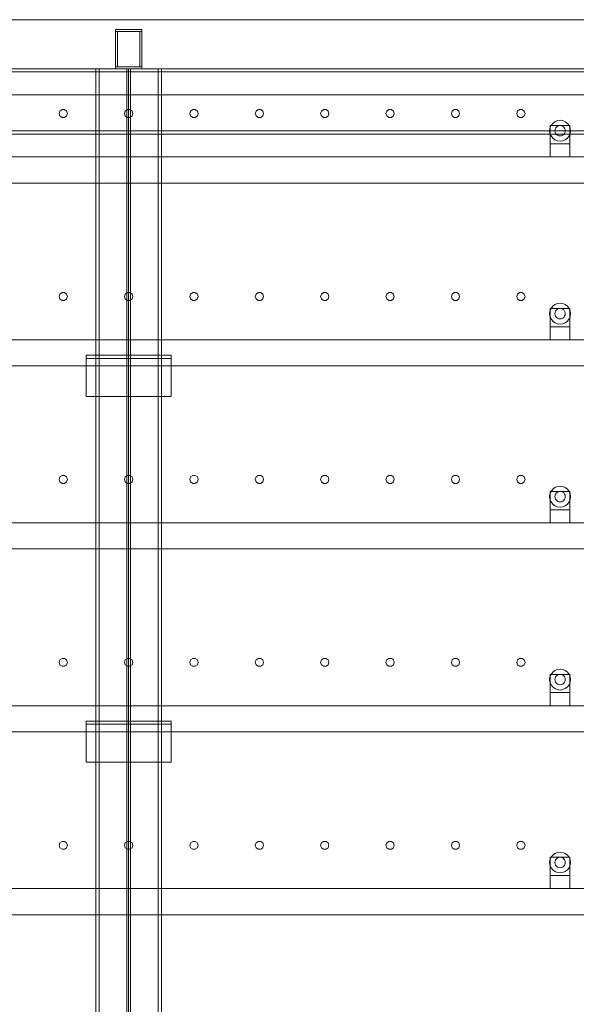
# Model space of a CAD drawing. Header units: millimetres. Extents: x -4395 to 65662, y -65530 to 6847.
# Tile 988 of 1034: x 52294 to 53146, y 1493 to 3000. Entities that reach past the tile are written whole.
import ezdxf

# ---------------------------------------------------------------- set-up
doc = ezdxf.new("R2010")
doc.units = ezdxf.units.MM
doc.layers.add('lateral_secador', color=7, linetype='Continuous', lineweight=0)

msp = doc.modelspace()

# ---------------------------------------------------------------- linework, layer by layer
at = {"layer": 'lateral_secador'}
for p, q in [((52211.134, 3000), (53211.134, 3000)), ((52441.134, 2985), (52481.134, 2985)), ((52441.134, 2985), (52441.134, 2982)), ((52481.134, 2982), (52481.134, 2985)), ((52441.134, 2982), (52481.134, 2982)), ((52441.134, 2982), (52444.134, 2982)), ((52441.134, 2982), (52441.134, 2928)), ((52444.134, 2928), (52444.134, 2982)), ((52478.134, 2982), (52481.134, 2982)), ((52478.134, 2982), (52478.134, 2928)), ((52481.134, 2928), (52481.134, 2982)), ((40461.134, 2925), (60461.134, 2925)), ((51461.134, 2925), (52461.134, 2925)), ((52211.134, 2925), (53211.134, 2925)), ((52411.134, 2925), (52511.134, 2925)), ((52411.134, 2925), (52411.134, 20)), ((52411.134, 2925), (52416.134, 2925)), ((52416.134, 20), (52416.134, 2925)), ((52441.134, 2928), (52481.134, 2928)), ((52441.134, 2928), (52441.134, 2925)), ((52441.134, 2928), (52444.134, 2928)), ((52441.134, 2925), (52481.134, 2925)), ((52458.134, 2925), (52464.134, 2925)), ((52458.134, 2925), (52458.134, 60)), ((52461.134, 0), (52461.134, 2925)), ((52461.134, 2925), (53461.134, 2925)), ((52464.134, 60), (52464.134, 2925)), ((52478.134, 2928), (52481.134, 2928)), ((52481.134, 2925), (52481.134, 2928)), ((52506.134, 2925), (52511.134, 2925)), ((52506.134, 2925), (52506.134, 20)), ((52511.134, 20), (52511.134, 2925)), ((40461.134, 2920), (60461.134, 2920)), ((40461.134, 2885), (60461.134, 2885)), ((52355.997, 2860.082), (52354.784, 2856.35)), ((52354.784, 2856.35), (52355.997, 2852.618)), ((52359.172, 2862.389), (52355.997, 2860.082)), ((52355.997, 2852.618), (52359.172, 2850.311)), ((52363.096, 2862.389), (52359.172, 2862.389)), ((52359.172, 2850.311), (52363.096, 2850.311)), ((52366.271, 2860.082), (52363.096, 2862.389)), ((52363.096, 2850.311), (52366.271, 2852.618)), ((52367.484, 2856.35), (52366.271, 2860.082)), ((52366.271, 2852.618), (52367.484, 2856.35)), ((52455.997, 2860.082), (52454.784, 2856.35)), ((52454.784, 2856.35), (52455.997, 2852.618)), ((52459.172, 2862.389), (52455.997, 2860.082)), ((52455.997, 2852.618), (52459.172, 2850.311)), ((52463.096, 2862.389), (52459.172, 2862.389)), ((52459.172, 2850.311), (52463.096, 2850.311)), ((52466.271, 2860.082), (52463.096, 2862.389)), ((52463.096, 2850.311), (52466.271, 2852.618)), ((52467.484, 2856.35), (52466.271, 2860.082)), ((52466.271, 2852.618), (52467.484, 2856.35)), ((52555.997, 2860.082), (52554.784, 2856.35)), ((52554.784, 2856.35), (52555.997, 2852.618)), ((52559.172, 2862.389), (52555.997, 2860.082)), ((52555.997, 2852.618), (52559.172, 2850.311)), ((52563.096, 2862.389), (52559.172, 2862.389)), ((52559.172, 2850.311), (52563.096, 2850.311)), ((52566.271, 2860.082), (52563.096, 2862.389)), ((52563.096, 2850.311), (52566.271, 2852.618)), ((52567.484, 2856.35), (52566.271, 2860.082)), ((52566.271, 2852.618), (52567.484, 2856.35)), ((52655.997, 2860.082), (52654.784, 2856.35)), ((52654.784, 2856.35), (52655.997, 2852.618)), ((52659.172, 2862.389), (52655.997, 2860.082)), ((52655.997, 2852.618), (52659.172, 2850.311)), ((52663.096, 2862.389), (52659.172, 2862.389)), ((52659.172, 2850.311), (52663.096, 2850.311)), ((52666.271, 2860.082), (52663.096, 2862.389)), ((52663.096, 2850.311), (52666.271, 2852.618)), ((52667.484, 2856.35), (52666.271, 2860.082)), ((52666.271, 2852.618), (52667.484, 2856.35)), ((52755.997, 2860.082), (52754.784, 2856.35)), ((52754.784, 2856.35), (52755.997, 2852.618)), ((52759.172, 2862.389), (52755.997, 2860.082)), ((52755.997, 2852.618), (52759.172, 2850.311)), ((52763.096, 2862.389), (52759.172, 2862.389)), ((52759.172, 2850.311), (52763.096, 2850.311)), ((52766.271, 2860.082), (52763.096, 2862.389)), ((52763.096, 2850.311), (52766.271, 2852.618)), ((52767.484, 2856.35), (52766.271, 2860.082)), ((52766.271, 2852.618), (52767.484, 2856.35)), ((52855.997, 2860.082), (52854.784, 2856.35)), ((52854.784, 2856.35), (52855.997, 2852.618)), ((52859.172, 2862.389), (52855.997, 2860.082)), ((52855.997, 2852.618), (52859.172, 2850.311)), ((52863.096, 2862.389), (52859.172, 2862.389)), ((52859.172, 2850.311), (52863.096, 2850.311)), ((52866.271, 2860.082), (52863.096, 2862.389)), ((52863.096, 2850.311), (52866.271, 2852.618)), ((52867.484, 2856.35), (52866.271, 2860.082)), ((52866.271, 2852.618), (52867.484, 2856.35)), ((52955.997, 2860.082), (52954.784, 2856.35)), ((52954.784, 2856.35), (52955.997, 2852.618)), ((52959.172, 2862.389), (52955.997, 2860.082)), ((52955.997, 2852.618), (52959.172, 2850.311)), ((52963.096, 2862.389), (52959.172, 2862.389)), ((52959.172, 2850.311), (52963.096, 2850.311)), ((52966.271, 2860.082), (52963.096, 2862.389)), ((52963.096, 2850.311), (52966.271, 2852.618)), ((52967.484, 2856.35), (52966.271, 2860.082)), ((52966.271, 2852.618), (52967.484, 2856.35)), ((53055.997, 2860.082), (53054.784, 2856.35)), ((53054.784, 2856.35), (53055.997, 2852.618)), ((53059.172, 2862.389), (53055.997, 2860.082)), ((53055.997, 2852.618), (53059.172, 2850.311)), ((53063.096, 2862.389), (53059.172, 2862.389)), ((53059.172, 2850.311), (53063.096, 2850.311)), ((53066.271, 2860.082), (53063.096, 2862.389)), ((53063.096, 2850.311), (53066.271, 2852.618)), ((53067.484, 2856.35), (53066.271, 2860.082)), ((53066.271, 2852.618), (53067.484, 2856.35)), ((53105.679, 2834.141), (53105.134, 2830)), ((53107.277, 2838), (53105.679, 2834.141)), ((53106.134, 2838), (53136.134, 2838)), ((53106.134, 2838), (53106.134, 2810)), ((53109.82, 2841.314), (53107.277, 2838)), ((53113.134, 2843.856), (53109.82, 2841.314)), ((53116.993, 2845.455), (53113.134, 2843.856)), ((53114.206, 2834), (53113.406, 2832.071)), ((53115.477, 2835.657), (53114.206, 2834)), ((53117.134, 2836.928), (53115.477, 2835.657)), ((53121.134, 2846), (53116.993, 2845.455)), ((53119.063, 2837.727), (53117.134, 2836.928)), ((53121.134, 2838), (53119.063, 2837.727)), ((53125.275, 2845.455), (53121.134, 2846)), ((53123.204, 2837.727), (53121.134, 2838)), ((53125.134, 2836.928), (53123.204, 2837.727)), ((53126.791, 2835.657), (53125.134, 2836.928)), ((53129.134, 2843.856), (53125.275, 2845.455)), ((53128.062, 2834), (53126.791, 2835.657)), ((53128.861, 2832.071), (53128.062, 2834)), ((53132.448, 2841.314), (53129.134, 2843.856)), ((53134.99, 2838), (53132.448, 2841.314)), ((53136.589, 2834.141), (53134.99, 2838)), ((53136.134, 2810), (53136.134, 2838)), ((53137.134, 2830), (53136.589, 2834.141)), ((40461.134, 2830), (60461.134, 2830)), ((40461.134, 2825), (60461.134, 2825)), ((53105.134, 2830), (53105.679, 2825.859)), ((53105.679, 2825.859), (53107.277, 2822)), ((53107.277, 2822), (53109.82, 2818.686)), ((53109.82, 2818.686), (53113.134, 2816.144)), ((53113.406, 2832.071), (53113.134, 2830)), ((53113.134, 2830), (53113.406, 2827.929)), ((53113.406, 2827.929), (53114.206, 2826)), ((53114.206, 2826), (53115.477, 2824.343)), ((53115.477, 2824.343), (53117.134, 2823.072)), ((53117.134, 2823.072), (53119.063, 2822.273)), ((53119.063, 2822.273), (53121.134, 2822)), ((53121.134, 2822), (53123.204, 2822.273)), ((53123.204, 2822.273), (53125.134, 2823.072)), ((53125.134, 2823.072), (53126.791, 2824.343)), ((53126.791, 2824.343), (53128.062, 2826)), ((53128.062, 2826), (53128.861, 2827.929)), ((53129.134, 2830), (53128.861, 2832.071)), ((53128.861, 2827.929), (53129.134, 2830)), ((53129.134, 2816.144), (53132.448, 2818.686)), ((53132.448, 2818.686), (53134.99, 2822)), ((53134.99, 2822), (53136.589, 2825.859)), ((53136.589, 2825.859), (53137.134, 2830)), ((53106.134, 2810), (53136.134, 2810)), ((53106.134, 2810), (53106.134, 2790)), ((53113.134, 2816.144), (53116.993, 2814.545)), ((53116.993, 2814.545), (53121.134, 2814)), ((53121.134, 2814), (53125.275, 2814.545)), ((53125.275, 2814.545), (53129.134, 2816.144)), ((53136.134, 2790), (53136.134, 2810)), ((40811.134, 2790), (60111.134, 2790)), ((53106.134, 2790), (53136.134, 2790)), ((40811.134, 2750), (60111.134, 2750)), ((52355.997, 2580.082), (52354.784, 2576.35)), ((52359.172, 2582.389), (52355.997, 2580.082)), ((52363.096, 2582.389), (52359.172, 2582.389)), ((52366.271, 2580.082), (52363.096, 2582.389)), ((52367.484, 2576.35), (52366.271, 2580.082)), ((52455.997, 2580.082), (52454.784, 2576.35)), ((52459.172, 2582.389), (52455.997, 2580.082)), ((52463.096, 2582.389), (52459.172, 2582.389)), ((52466.271, 2580.082), (52463.096, 2582.389)), ((52467.484, 2576.35), (52466.271, 2580.082)), ((52555.997, 2580.082), (52554.784, 2576.35)), ((52559.172, 2582.389), (52555.997, 2580.082)), ((52563.096, 2582.389), (52559.172, 2582.389)), ((52566.271, 2580.082), (52563.096, 2582.389)), ((52567.484, 2576.35), (52566.271, 2580.082)), ((52655.997, 2580.082), (52654.784, 2576.35)), ((52659.172, 2582.389), (52655.997, 2580.082)), ((52663.096, 2582.389), (52659.172, 2582.389)), ((52666.271, 2580.082), (52663.096, 2582.389)), ((52667.484, 2576.35), (52666.271, 2580.082)), ((52755.997, 2580.082), (52754.784, 2576.35)), ((52759.172, 2582.389), (52755.997, 2580.082)), ((52763.096, 2582.389), (52759.172, 2582.389)), ((52766.271, 2580.082), (52763.096, 2582.389)), ((52767.484, 2576.35), (52766.271, 2580.082)), ((52855.997, 2580.082), (52854.784, 2576.35)), ((52859.172, 2582.389), (52855.997, 2580.082)), ((52863.096, 2582.389), (52859.172, 2582.389)), ((52866.271, 2580.082), (52863.096, 2582.389)), ((52867.484, 2576.35), (52866.271, 2580.082)), ((52955.997, 2580.082), (52954.784, 2576.35)), ((52959.172, 2582.389), (52955.997, 2580.082)), ((52963.096, 2582.389), (52959.172, 2582.389)), ((52966.271, 2580.082), (52963.096, 2582.389)), ((52967.484, 2576.35), (52966.271, 2580.082)), ((53055.997, 2580.082), (53054.784, 2576.35)), ((53059.172, 2582.389), (53055.997, 2580.082)), ((53063.096, 2582.389), (53059.172, 2582.389)), ((53066.271, 2580.082), (53063.096, 2582.389)), ((53067.484, 2576.35), (53066.271, 2580.082)), ((52354.784, 2576.35), (52355.997, 2572.618)), ((52355.997, 2572.618), (52359.172, 2570.311)), ((52359.172, 2570.311), (52363.096, 2570.311)), ((52363.096, 2570.311), (52366.271, 2572.618)), ((52366.271, 2572.618), (52367.484, 2576.35)), ((52454.784, 2576.35), (52455.997, 2572.618)), ((52455.997, 2572.618), (52459.172, 2570.311)), ((52459.172, 2570.311), (52463.096, 2570.311)), ((52463.096, 2570.311), (52466.271, 2572.618)), ((52466.271, 2572.618), (52467.484, 2576.35)), ((52554.784, 2576.35), (52555.997, 2572.618)), ((52555.997, 2572.618), (52559.172, 2570.311)), ((52559.172, 2570.311), (52563.096, 2570.311)), ((52563.096, 2570.311), (52566.271, 2572.618)), ((52566.271, 2572.618), (52567.484, 2576.35)), ((52654.784, 2576.35), (52655.997, 2572.618)), ((52655.997, 2572.618), (52659.172, 2570.311)), ((52659.172, 2570.311), (52663.096, 2570.311)), ((52663.096, 2570.311), (52666.271, 2572.618)), ((52666.271, 2572.618), (52667.484, 2576.35)), ((52754.784, 2576.35), (52755.997, 2572.618)), ((52755.997, 2572.618), (52759.172, 2570.311)), ((52759.172, 2570.311), (52763.096, 2570.311)), ((52763.096, 2570.311), (52766.271, 2572.618)), ((52766.271, 2572.618), (52767.484, 2576.35)), ((52854.784, 2576.35), (52855.997, 2572.618)), ((52855.997, 2572.618), (52859.172, 2570.311)), ((52859.172, 2570.311), (52863.096, 2570.311)), ((52863.096, 2570.311), (52866.271, 2572.618)), ((52866.271, 2572.618), (52867.484, 2576.35)), ((52954.784, 2576.35), (52955.997, 2572.618)), ((52955.997, 2572.618), (52959.172, 2570.311)), ((52959.172, 2570.311), (52963.096, 2570.311)), ((52963.096, 2570.311), (52966.271, 2572.618)), ((52966.271, 2572.618), (52967.484, 2576.35)), ((53054.784, 2576.35), (53055.997, 2572.618)), ((53055.997, 2572.618), (53059.172, 2570.311)), ((53059.172, 2570.311), (53063.096, 2570.311)), ((53063.096, 2570.311), (53066.271, 2572.618)), ((53066.271, 2572.618), (53067.484, 2576.35)), ((53113.134, 2563.856), (53109.82, 2561.314)), ((53116.993, 2565.455), (53113.134, 2563.856)), ((53121.134, 2566), (53116.993, 2565.455)), ((53125.275, 2565.455), (53121.134, 2566)), ((53129.134, 2563.856), (53125.275, 2565.455)), ((53132.448, 2561.314), (53129.134, 2563.856)), ((53105.679, 2554.141), (53105.134, 2550)), ((53105.134, 2550), (53105.679, 2545.859)), ((53107.277, 2558), (53105.679, 2554.141)), ((53106.134, 2558), (53136.134, 2558)), ((53106.134, 2558), (53106.134, 2530)), ((53109.82, 2561.314), (53107.277, 2558)), ((53113.406, 2552.071), (53113.134, 2550)), ((53113.134, 2550), (53113.406, 2547.929)), ((53114.206, 2554), (53113.406, 2552.071)), ((53113.406, 2547.929), (53114.206, 2546)), ((53115.477, 2555.657), (53114.206, 2554)), ((53117.134, 2556.928), (53115.477, 2555.657)), ((53119.063, 2557.727), (53117.134, 2556.928)), ((53121.134, 2558), (53119.063, 2557.727)), ((53123.204, 2557.727), (53121.134, 2558)), ((53125.134, 2556.928), (53123.204, 2557.727)), ((53126.791, 2555.657), (53125.134, 2556.928)), ((53128.062, 2554), (53126.791, 2555.657)), ((53128.861, 2552.071), (53128.062, 2554)), ((53128.062, 2546), (53128.861, 2547.929)), ((53129.134, 2550), (53128.861, 2552.071)), ((53128.861, 2547.929), (53129.134, 2550)), ((53134.99, 2558), (53132.448, 2561.314)), ((53136.589, 2554.141), (53134.99, 2558)), ((53136.134, 2530), (53136.134, 2558)), ((53137.134, 2550), (53136.589, 2554.141)), ((53136.589, 2545.859), (53137.134, 2550)), ((53105.679, 2545.859), (53107.277, 2542)), ((53107.277, 2542), (53109.82, 2538.686)), ((53109.82, 2538.686), (53113.134, 2536.144)), ((53113.134, 2536.144), (53116.993, 2534.545)), ((53114.206, 2546), (53115.477, 2544.343)), ((53115.477, 2544.343), (53117.134, 2543.072)), ((53116.993, 2534.545), (53121.134, 2534)), ((53117.134, 2543.072), (53119.063, 2542.273)), ((53119.063, 2542.273), (53121.134, 2542)), ((53121.134, 2542), (53123.204, 2542.273)), ((53121.134, 2534), (53125.275, 2534.545)), ((53123.204, 2542.273), (53125.134, 2543.072)), ((53125.134, 2543.072), (53126.791, 2544.343)), ((53125.275, 2534.545), (53129.134, 2536.144)), ((53126.791, 2544.343), (53128.062, 2546)), ((53129.134, 2536.144), (53132.448, 2538.686)), ((53132.448, 2538.686), (53134.99, 2542)), ((53134.99, 2542), (53136.589, 2545.859)), ((53106.134, 2530), (53136.134, 2530)), ((53106.134, 2530), (53106.134, 2510)), ((53136.134, 2510), (53136.134, 2530)), ((40811.134, 2510), (60111.134, 2510)), ((53106.134, 2510), (53136.134, 2510)), ((52396.134, 2486.5), (52526.134, 2486.5)), ((52396.134, 2486.5), (52396.134, 2423.5)), ((52396.134, 2486.5), (52396.134, 2481.5)), ((52396.134, 2481.5), (52526.134, 2481.5)), ((52526.134, 2423.5), (52526.134, 2486.5)), ((52526.134, 2481.5), (52526.134, 2486.5)), ((40811.134, 2470), (60111.134, 2470)), ((52396.134, 2423.5), (52526.134, 2423.5)), ((52355.997, 2300.082), (52354.784, 2296.35)), ((52354.784, 2296.35), (52355.997, 2292.618)), ((52359.172, 2302.389), (52355.997, 2300.082)), ((52355.997, 2292.618), (52359.172, 2290.311)), ((52363.096, 2302.389), (52359.172, 2302.389)), ((52366.271, 2300.082), (52363.096, 2302.389)), ((52363.096, 2290.311), (52366.271, 2292.618)), ((52367.484, 2296.35), (52366.271, 2300.082)), ((52366.271, 2292.618), (52367.484, 2296.35)), ((52455.997, 2300.082), (52454.784, 2296.35)), ((52454.784, 2296.35), (52455.997, 2292.618)), ((52459.172, 2302.389), (52455.997, 2300.082)), ((52455.997, 2292.618), (52459.172, 2290.311)), ((52463.096, 2302.389), (52459.172, 2302.389)), ((52466.271, 2300.082), (52463.096, 2302.389)), ((52463.096, 2290.311), (52466.271, 2292.618)), ((52467.484, 2296.35), (52466.271, 2300.082)), ((52466.271, 2292.618), (52467.484, 2296.35)), ((52555.997, 2300.082), (52554.784, 2296.35)), ((52554.784, 2296.35), (52555.997, 2292.618)), ((52559.172, 2302.389), (52555.997, 2300.082)), ((52555.997, 2292.618), (52559.172, 2290.311)), ((52563.096, 2302.389), (52559.172, 2302.389)), ((52566.271, 2300.082), (52563.096, 2302.389)), ((52563.096, 2290.311), (52566.271, 2292.618)), ((52567.484, 2296.35), (52566.271, 2300.082)), ((52566.271, 2292.618), (52567.484, 2296.35)), ((52655.997, 2300.082), (52654.784, 2296.35)), ((52654.784, 2296.35), (52655.997, 2292.618)), ((52659.172, 2302.389), (52655.997, 2300.082)), ((52655.997, 2292.618), (52659.172, 2290.311)), ((52663.096, 2302.389), (52659.172, 2302.389)), ((52666.271, 2300.082), (52663.096, 2302.389)), ((52663.096, 2290.311), (52666.271, 2292.618)), ((52667.484, 2296.35), (52666.271, 2300.082)), ((52666.271, 2292.618), (52667.484, 2296.35)), ((52755.997, 2300.082), (52754.784, 2296.35)), ((52754.784, 2296.35), (52755.997, 2292.618)), ((52759.172, 2302.389), (52755.997, 2300.082)), ((52755.997, 2292.618), (52759.172, 2290.311)), ((52763.096, 2302.389), (52759.172, 2302.389)), ((52766.271, 2300.082), (52763.096, 2302.389)), ((52763.096, 2290.311), (52766.271, 2292.618)), ((52767.484, 2296.35), (52766.271, 2300.082)), ((52766.271, 2292.618), (52767.484, 2296.35)), ((52855.997, 2300.082), (52854.784, 2296.35)), ((52854.784, 2296.35), (52855.997, 2292.618)), ((52859.172, 2302.389), (52855.997, 2300.082)), ((52855.997, 2292.618), (52859.172, 2290.311)), ((52863.096, 2302.389), (52859.172, 2302.389)), ((52866.271, 2300.082), (52863.096, 2302.389)), ((52863.096, 2290.311), (52866.271, 2292.618)), ((52867.484, 2296.35), (52866.271, 2300.082)), ((52866.271, 2292.618), (52867.484, 2296.35)), ((52955.997, 2300.082), (52954.784, 2296.35)), ((52954.784, 2296.35), (52955.997, 2292.618)), ((52959.172, 2302.389), (52955.997, 2300.082)), ((52955.997, 2292.618), (52959.172, 2290.311)), ((52963.096, 2302.389), (52959.172, 2302.389)), ((52966.271, 2300.082), (52963.096, 2302.389)), ((52963.096, 2290.311), (52966.271, 2292.618)), ((52967.484, 2296.35), (52966.271, 2300.082)), ((52966.271, 2292.618), (52967.484, 2296.35)), ((53055.997, 2300.082), (53054.784, 2296.35)), ((53054.784, 2296.35), (53055.997, 2292.618)), ((53059.172, 2302.389), (53055.997, 2300.082)), ((53055.997, 2292.618), (53059.172, 2290.311)), ((53063.096, 2302.389), (53059.172, 2302.389)), ((53066.271, 2300.082), (53063.096, 2302.389)), ((53063.096, 2290.311), (53066.271, 2292.618)), ((53067.484, 2296.35), (53066.271, 2300.082)), ((53066.271, 2292.618), (53067.484, 2296.35)), ((52359.172, 2290.311), (52363.096, 2290.311)), ((52459.172, 2290.311), (52463.096, 2290.311)), ((52559.172, 2290.311), (52563.096, 2290.311)), ((52659.172, 2290.311), (52663.096, 2290.311)), ((52759.172, 2290.311), (52763.096, 2290.311)), ((52859.172, 2290.311), (52863.096, 2290.311)), ((52959.172, 2290.311), (52963.096, 2290.311)), ((53059.172, 2290.311), (53063.096, 2290.311)), ((53107.277, 2278), (53105.679, 2274.141)), ((53106.134, 2278), (53136.134, 2278)), ((53106.134, 2278), (53106.134, 2250)), ((53109.82, 2281.314), (53107.277, 2278)), ((53113.134, 2283.856), (53109.82, 2281.314)), ((53116.993, 2285.455), (53113.134, 2283.856)), ((53115.477, 2275.657), (53114.206, 2274)), ((53117.134, 2276.928), (53115.477, 2275.657)), ((53121.134, 2286), (53116.993, 2285.455)), ((53119.063, 2277.727), (53117.134, 2276.928)), ((53121.134, 2278), (53119.063, 2277.727)), ((53125.275, 2285.455), (53121.134, 2286)), ((53123.204, 2277.727), (53121.134, 2278)), ((53125.134, 2276.928), (53123.204, 2277.727)), ((53126.791, 2275.657), (53125.134, 2276.928)), ((53129.134, 2283.856), (53125.275, 2285.455)), ((53128.062, 2274), (53126.791, 2275.657)), ((53132.448, 2281.314), (53129.134, 2283.856)), ((53134.99, 2278), (53132.448, 2281.314)), ((53136.589, 2274.141), (53134.99, 2278)), ((53136.134, 2250), (53136.134, 2278)), ((53105.679, 2274.141), (53105.134, 2270)), ((53105.134, 2270), (53105.679, 2265.859)), ((53105.679, 2265.859), (53107.277, 2262)), ((53107.277, 2262), (53109.82, 2258.686)), ((53113.406, 2272.071), (53113.134, 2270)), ((53113.134, 2270), (53113.406, 2267.929)), ((53114.206, 2274), (53113.406, 2272.071)), ((53113.406, 2267.929), (53114.206, 2266)), ((53114.206, 2266), (53115.477, 2264.343)), ((53115.477, 2264.343), (53117.134, 2263.072)), ((53117.134, 2263.072), (53119.063, 2262.273)), ((53119.063, 2262.273), (53121.134, 2262)), ((53121.134, 2262), (53123.204, 2262.273)), ((53123.204, 2262.273), (53125.134, 2263.072)), ((53125.134, 2263.072), (53126.791, 2264.343)), ((53126.791, 2264.343), (53128.062, 2266)), ((53128.861, 2272.071), (53128.062, 2274)), ((53128.062, 2266), (53128.861, 2267.929)), ((53129.134, 2270), (53128.861, 2272.071)), ((53128.861, 2267.929), (53129.134, 2270)), ((53132.448, 2258.686), (53134.99, 2262)), ((53134.99, 2262), (53136.589, 2265.859)), ((53137.134, 2270), (53136.589, 2274.141)), ((53136.589, 2265.859), (53137.134, 2270)), ((53106.134, 2250), (53136.134, 2250)), ((53106.134, 2250), (53106.134, 2230)), ((53109.82, 2258.686), (53113.134, 2256.144)), ((53113.134, 2256.144), (53116.993, 2254.545)), ((53116.993, 2254.545), (53121.134, 2254)), ((53121.134, 2254), (53125.275, 2254.545)), ((53125.275, 2254.545), (53129.134, 2256.144)), ((53129.134, 2256.144), (53132.448, 2258.686)), ((53136.134, 2230), (53136.134, 2250)), ((40811.134, 2230), (60111.134, 2230)), ((53106.134, 2230), (53136.134, 2230)), ((40811.134, 2190), (60111.134, 2190)), ((52355.997, 2020.082), (52354.784, 2016.35)), ((52359.172, 2022.389), (52355.997, 2020.082)), ((52363.096, 2022.389), (52359.172, 2022.389)), ((52366.271, 2020.082), (52363.096, 2022.389)), ((52367.484, 2016.35), (52366.271, 2020.082)), ((52455.997, 2020.082), (52454.784, 2016.35)), ((52459.172, 2022.389), (52455.997, 2020.082)), ((52463.096, 2022.389), (52459.172, 2022.389)), ((52466.271, 2020.082), (52463.096, 2022.389)), ((52467.484, 2016.35), (52466.271, 2020.082)), ((52555.997, 2020.082), (52554.784, 2016.35)), ((52559.172, 2022.389), (52555.997, 2020.082)), ((52563.096, 2022.389), (52559.172, 2022.389)), ((52566.271, 2020.082), (52563.096, 2022.389)), ((52567.484, 2016.35), (52566.271, 2020.082)), ((52655.997, 2020.082), (52654.784, 2016.35)), ((52659.172, 2022.389), (52655.997, 2020.082)), ((52663.096, 2022.389), (52659.172, 2022.389)), ((52666.271, 2020.082), (52663.096, 2022.389)), ((52667.484, 2016.35), (52666.271, 2020.082)), ((52755.997, 2020.082), (52754.784, 2016.35)), ((52759.172, 2022.389), (52755.997, 2020.082)), ((52763.096, 2022.389), (52759.172, 2022.389)), ((52766.271, 2020.082), (52763.096, 2022.389)), ((52767.484, 2016.35), (52766.271, 2020.082)), ((52855.997, 2020.082), (52854.784, 2016.35)), ((52859.172, 2022.389), (52855.997, 2020.082)), ((52863.096, 2022.389), (52859.172, 2022.389)), ((52866.271, 2020.082), (52863.096, 2022.389)), ((52867.484, 2016.35), (52866.271, 2020.082)), ((52955.997, 2020.082), (52954.784, 2016.35)), ((52959.172, 2022.389), (52955.997, 2020.082)), ((52963.096, 2022.389), (52959.172, 2022.389)), ((52966.271, 2020.082), (52963.096, 2022.389)), ((52967.484, 2016.35), (52966.271, 2020.082)), ((53055.997, 2020.082), (53054.784, 2016.35)), ((53059.172, 2022.389), (53055.997, 2020.082)), ((53063.096, 2022.389), (53059.172, 2022.389)), ((53066.271, 2020.082), (53063.096, 2022.389)), ((53067.484, 2016.35), (53066.271, 2020.082)), ((52354.784, 2016.35), (52355.997, 2012.618)), ((52355.997, 2012.618), (52359.172, 2010.311)), ((52359.172, 2010.311), (52363.096, 2010.311)), ((52363.096, 2010.311), (52366.271, 2012.618)), ((52366.271, 2012.618), (52367.484, 2016.35)), ((52454.784, 2016.35), (52455.997, 2012.618)), ((52455.997, 2012.618), (52459.172, 2010.311)), ((52459.172, 2010.311), (52463.096, 2010.311)), ((52463.096, 2010.311), (52466.271, 2012.618)), ((52466.271, 2012.618), (52467.484, 2016.35)), ((52554.784, 2016.35), (52555.997, 2012.618)), ((52555.997, 2012.618), (52559.172, 2010.311)), ((52559.172, 2010.311), (52563.096, 2010.311)), ((52563.096, 2010.311), (52566.271, 2012.618)), ((52566.271, 2012.618), (52567.484, 2016.35)), ((52654.784, 2016.35), (52655.997, 2012.618)), ((52655.997, 2012.618), (52659.172, 2010.311)), ((52659.172, 2010.311), (52663.096, 2010.311)), ((52663.096, 2010.311), (52666.271, 2012.618)), ((52666.271, 2012.618), (52667.484, 2016.35)), ((52754.784, 2016.35), (52755.997, 2012.618)), ((52755.997, 2012.618), (52759.172, 2010.311)), ((52759.172, 2010.311), (52763.096, 2010.311)), ((52763.096, 2010.311), (52766.271, 2012.618)), ((52766.271, 2012.618), (52767.484, 2016.35)), ((52854.784, 2016.35), (52855.997, 2012.618)), ((52855.997, 2012.618), (52859.172, 2010.311)), ((52859.172, 2010.311), (52863.096, 2010.311)), ((52863.096, 2010.311), (52866.271, 2012.618)), ((52866.271, 2012.618), (52867.484, 2016.35)), ((52954.784, 2016.35), (52955.997, 2012.618)), ((52955.997, 2012.618), (52959.172, 2010.311)), ((52959.172, 2010.311), (52963.096, 2010.311)), ((52963.096, 2010.311), (52966.271, 2012.618)), ((52966.271, 2012.618), (52967.484, 2016.35)), ((53054.784, 2016.35), (53055.997, 2012.618)), ((53055.997, 2012.618), (53059.172, 2010.311)), ((53059.172, 2010.311), (53063.096, 2010.311)), ((53063.096, 2010.311), (53066.271, 2012.618)), ((53066.271, 2012.618), (53067.484, 2016.35)), ((53116.993, 2005.455), (53113.134, 2003.856)), ((53121.134, 2006), (53116.993, 2005.455)), ((53125.275, 2005.455), (53121.134, 2006)), ((53129.134, 2003.856), (53125.275, 2005.455)), ((53105.679, 1994.141), (53105.134, 1990)), ((53105.134, 1990), (53105.679, 1985.859)), ((53107.277, 1998), (53105.679, 1994.141)), ((53106.134, 1998), (53136.134, 1998)), ((53106.134, 1998), (53106.134, 1970)), ((53109.82, 2001.314), (53107.277, 1998)), ((53113.134, 2003.856), (53109.82, 2001.314)), ((53113.406, 1992.071), (53113.134, 1990)), ((53113.134, 1990), (53113.406, 1987.929)), ((53114.206, 1994), (53113.406, 1992.071)), ((53115.477, 1995.657), (53114.206, 1994)), ((53117.134, 1996.928), (53115.477, 1995.657)), ((53119.063, 1997.727), (53117.134, 1996.928)), ((53121.134, 1998), (53119.063, 1997.727)), ((53123.204, 1997.727), (53121.134, 1998)), ((53125.134, 1996.928), (53123.204, 1997.727)), ((53126.791, 1995.657), (53125.134, 1996.928)), ((53128.062, 1994), (53126.791, 1995.657)), ((53128.861, 1992.071), (53128.062, 1994)), ((53129.134, 1990), (53128.861, 1992.071)), ((53128.861, 1987.929), (53129.134, 1990)), ((53132.448, 2001.314), (53129.134, 2003.856)), ((53134.99, 1998), (53132.448, 2001.314)), ((53136.589, 1994.141), (53134.99, 1998)), ((53136.134, 1970), (53136.134, 1998)), ((53137.134, 1990), (53136.589, 1994.141)), ((53136.589, 1985.859), (53137.134, 1990)), ((53105.679, 1985.859), (53107.277, 1982)), ((53107.277, 1982), (53109.82, 1978.686)), ((53109.82, 1978.686), (53113.134, 1976.144)), ((53113.134, 1976.144), (53116.993, 1974.545)), ((53113.406, 1987.929), (53114.206, 1986)), ((53114.206, 1986), (53115.477, 1984.343)), ((53115.477, 1984.343), (53117.134, 1983.072)), ((53116.993, 1974.545), (53121.134, 1974)), ((53117.134, 1983.072), (53119.063, 1982.273)), ((53119.063, 1982.273), (53121.134, 1982)), ((53121.134, 1982), (53123.204, 1982.273)), ((53121.134, 1974), (53125.275, 1974.545)), ((53123.204, 1982.273), (53125.134, 1983.072)), ((53125.134, 1983.072), (53126.791, 1984.343)), ((53125.275, 1974.545), (53129.134, 1976.144)), ((53126.791, 1984.343), (53128.062, 1986)), ((53128.062, 1986), (53128.861, 1987.929)), ((53129.134, 1976.144), (53132.448, 1978.686)), ((53132.448, 1978.686), (53134.99, 1982)), ((53134.99, 1982), (53136.589, 1985.859)), ((53106.134, 1970), (53136.134, 1970)), ((53106.134, 1970), (53106.134, 1950)), ((53136.134, 1950), (53136.134, 1970)), ((40811.134, 1950), (60111.134, 1950)), ((53106.134, 1950), (53136.134, 1950)), ((52396.134, 1926.5), (52526.134, 1926.5)), ((52396.134, 1926.5), (52396.134, 1863.5)), ((52396.134, 1926.5), (52396.134, 1921.5)), ((52396.134, 1921.5), (52526.134, 1921.5)), ((52526.134, 1863.5), (52526.134, 1926.5)), ((52526.134, 1921.5), (52526.134, 1926.5)), ((40811.134, 1910), (60111.134, 1910)), ((52396.134, 1863.5), (52526.134, 1863.5)), ((52355.997, 1740.082), (52354.784, 1736.35)), ((52354.784, 1736.35), (52355.997, 1732.618)), ((52359.172, 1742.389), (52355.997, 1740.082)), ((52363.096, 1742.389), (52359.172, 1742.389)), ((52366.271, 1740.082), (52363.096, 1742.389)), ((52367.484, 1736.35), (52366.271, 1740.082)), ((52366.271, 1732.618), (52367.484, 1736.35)), ((52455.997, 1740.082), (52454.784, 1736.35)), ((52454.784, 1736.35), (52455.997, 1732.618)), ((52459.172, 1742.389), (52455.997, 1740.082)), ((52463.096, 1742.389), (52459.172, 1742.389)), ((52466.271, 1740.082), (52463.096, 1742.389)), ((52467.484, 1736.35), (52466.271, 1740.082)), ((52466.271, 1732.618), (52467.484, 1736.35)), ((52555.997, 1740.082), (52554.784, 1736.35)), ((52554.784, 1736.35), (52555.997, 1732.618)), ((52559.172, 1742.389), (52555.997, 1740.082)), ((52563.096, 1742.389), (52559.172, 1742.389)), ((52566.271, 1740.082), (52563.096, 1742.389)), ((52567.484, 1736.35), (52566.271, 1740.082)), ((52566.271, 1732.618), (52567.484, 1736.35)), ((52655.997, 1740.082), (52654.784, 1736.35)), ((52654.784, 1736.35), (52655.997, 1732.618)), ((52659.172, 1742.389), (52655.997, 1740.082)), ((52663.096, 1742.389), (52659.172, 1742.389)), ((52666.271, 1740.082), (52663.096, 1742.389)), ((52667.484, 1736.35), (52666.271, 1740.082)), ((52666.271, 1732.618), (52667.484, 1736.35)), ((52755.997, 1740.082), (52754.784, 1736.35)), ((52754.784, 1736.35), (52755.997, 1732.618)), ((52759.172, 1742.389), (52755.997, 1740.082)), ((52763.096, 1742.389), (52759.172, 1742.389)), ((52766.271, 1740.082), (52763.096, 1742.389)), ((52767.484, 1736.35), (52766.271, 1740.082)), ((52766.271, 1732.618), (52767.484, 1736.35)), ((52855.997, 1740.082), (52854.784, 1736.35)), ((52854.784, 1736.35), (52855.997, 1732.618)), ((52859.172, 1742.389), (52855.997, 1740.082)), ((52863.096, 1742.389), (52859.172, 1742.389)), ((52866.271, 1740.082), (52863.096, 1742.389)), ((52867.484, 1736.35), (52866.271, 1740.082)), ((52866.271, 1732.618), (52867.484, 1736.35)), ((52955.997, 1740.082), (52954.784, 1736.35)), ((52954.784, 1736.35), (52955.997, 1732.618)), ((52959.172, 1742.389), (52955.997, 1740.082)), ((52963.096, 1742.389), (52959.172, 1742.389)), ((52966.271, 1740.082), (52963.096, 1742.389)), ((52967.484, 1736.35), (52966.271, 1740.082)), ((52966.271, 1732.618), (52967.484, 1736.35)), ((53055.997, 1740.082), (53054.784, 1736.35)), ((53054.784, 1736.35), (53055.997, 1732.618)), ((53059.172, 1742.389), (53055.997, 1740.082)), ((53063.096, 1742.389), (53059.172, 1742.389)), ((53066.271, 1740.082), (53063.096, 1742.389)), ((53067.484, 1736.35), (53066.271, 1740.082)), ((53066.271, 1732.618), (53067.484, 1736.35)), ((52355.997, 1732.618), (52359.172, 1730.311)), ((52359.172, 1730.311), (52363.096, 1730.311)), ((52363.096, 1730.311), (52366.271, 1732.618)), ((52455.997, 1732.618), (52459.172, 1730.311)), ((52459.172, 1730.311), (52463.096, 1730.311)), ((52463.096, 1730.311), (52466.271, 1732.618)), ((52555.997, 1732.618), (52559.172, 1730.311)), ((52559.172, 1730.311), (52563.096, 1730.311)), ((52563.096, 1730.311), (52566.271, 1732.618)), ((52655.997, 1732.618), (52659.172, 1730.311)), ((52659.172, 1730.311), (52663.096, 1730.311)), ((52663.096, 1730.311), (52666.271, 1732.618)), ((52755.997, 1732.618), (52759.172, 1730.311)), ((52759.172, 1730.311), (52763.096, 1730.311)), ((52763.096, 1730.311), (52766.271, 1732.618)), ((52855.997, 1732.618), (52859.172, 1730.311)), ((52859.172, 1730.311), (52863.096, 1730.311)), ((52863.096, 1730.311), (52866.271, 1732.618)), ((52955.997, 1732.618), (52959.172, 1730.311)), ((52959.172, 1730.311), (52963.096, 1730.311)), ((52963.096, 1730.311), (52966.271, 1732.618)), ((53055.997, 1732.618), (53059.172, 1730.311)), ((53059.172, 1730.311), (53063.096, 1730.311)), ((53063.096, 1730.311), (53066.271, 1732.618)), ((53109.82, 1721.314), (53107.277, 1718)), ((53113.134, 1723.856), (53109.82, 1721.314)), ((53116.993, 1725.455), (53113.134, 1723.856)), ((53121.134, 1726), (53116.993, 1725.455)), ((53125.275, 1725.455), (53121.134, 1726)), ((53129.134, 1723.856), (53125.275, 1725.455)), ((53132.448, 1721.314), (53129.134, 1723.856)), ((53134.99, 1718), (53132.448, 1721.314)), ((53105.679, 1714.141), (53105.134, 1710)), ((53105.134, 1710), (53105.679, 1705.859)), ((53107.277, 1718), (53105.679, 1714.141)), ((53105.679, 1705.859), (53107.277, 1702)), ((53106.134, 1718), (53136.134, 1718)), ((53106.134, 1718), (53106.134, 1690)), ((53113.406, 1712.071), (53113.134, 1710)), ((53113.134, 1710), (53113.406, 1707.929)), ((53114.206, 1714), (53113.406, 1712.071)), ((53113.406, 1707.929), (53114.206, 1706)), ((53115.477, 1715.657), (53114.206, 1714)), ((53114.206, 1706), (53115.477, 1704.343)), ((53117.134, 1716.928), (53115.477, 1715.657)), ((53115.477, 1704.343), (53117.134, 1703.072)), ((53119.063, 1717.727), (53117.134, 1716.928)), ((53117.134, 1703.072), (53119.063, 1702.273)), ((53121.134, 1718), (53119.063, 1717.727)), ((53123.204, 1717.727), (53121.134, 1718)), ((53125.134, 1716.928), (53123.204, 1717.727)), ((53123.204, 1702.273), (53125.134, 1703.072)), ((53126.791, 1715.657), (53125.134, 1716.928)), ((53125.134, 1703.072), (53126.791, 1704.343)), ((53128.062, 1714), (53126.791, 1715.657)), ((53126.791, 1704.343), (53128.062, 1706)), ((53128.861, 1712.071), (53128.062, 1714)), ((53128.062, 1706), (53128.861, 1707.929)), ((53129.134, 1710), (53128.861, 1712.071)), ((53128.861, 1707.929), (53129.134, 1710)), ((53136.589, 1714.141), (53134.99, 1718)), ((53134.99, 1702), (53136.589, 1705.859)), ((53136.134, 1690), (53136.134, 1718)), ((53137.134, 1710), (53136.589, 1714.141)), ((53136.589, 1705.859), (53137.134, 1710)), ((53106.134, 1690), (53136.134, 1690)), ((53106.134, 1690), (53106.134, 1670)), ((53107.277, 1702), (53109.82, 1698.686)), ((53109.82, 1698.686), (53113.134, 1696.144)), ((53113.134, 1696.144), (53116.993, 1694.545)), ((53116.993, 1694.545), (53121.134, 1694)), ((53119.063, 1702.273), (53121.134, 1702)), ((53121.134, 1702), (53123.204, 1702.273)), ((53121.134, 1694), (53125.275, 1694.545)), ((53125.275, 1694.545), (53129.134, 1696.144)), ((53129.134, 1696.144), (53132.448, 1698.686)), ((53132.448, 1698.686), (53134.99, 1702)), ((53136.134, 1670), (53136.134, 1690)), ((40811.134, 1670), (60111.134, 1670)), ((53106.134, 1670), (53136.134, 1670)), ((40811.134, 1630), (60111.134, 1630))]:
    msp.add_line(p, q, dxfattribs=at)

doc.saveas('drawing.dxf')
